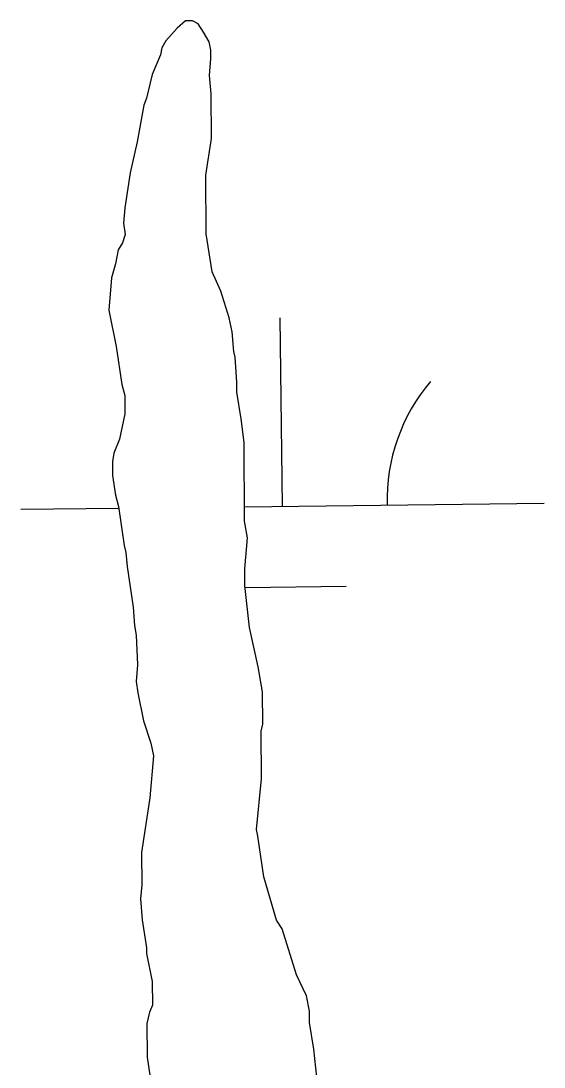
# Model space of a CAD drawing. Extents: x 3684037 to 3722149, y 433263 to 459021.
# Drawn here: x 3689711.1 to 3689811.1, y 448849.1 to 449048.9 of the extents above; entities that cross this region are included whole.
import ezdxf

# ---------------------------------------------------------------- set-up
doc = ezdxf.new("R2010")
doc.units = 0
doc.layers.add('V-TOPO-SHOR', color=7, linetype='Continuous')
doc.layers.add('V-WETL-SWMP', color=7, linetype='Continuous')

msp = doc.modelspace()

# ---------------------------------------------------------------- linework, layer by layer
at = {"layer": 'V-TOPO-SHOR'}
for p, q in [((3689742.54, 449048.94), (3689740.94, 449047.59)), ((3689743.88, 449048.95), (3689742.54, 449048.94)), ((3689744.95, 449048.42), (3689743.88, 449048.95)), ((3689746.03, 449046.82), (3689744.95, 449048.42)), ((3689740.94, 449047.59), (3689738.81, 449045.17)), ((3689747.11, 449044.95), (3689746.03, 449046.82)), ((3689738.81, 449045.17), (3689738.02, 449043.82)), ((3689747.39, 449043.35), (3689747.11, 449044.95)), ((3689737.76, 449042.48), (3689736.18, 449038.73)), ((3689738.02, 449043.82), (3689737.76, 449042.48)), ((3689747.4, 449041.74), (3689747.39, 449043.35)), ((3689747.16, 449038.53), (3689747.4, 449041.74)), ((3689736.18, 449038.73), (3689735.13, 449034.17)), ((3689747.44, 449035.05), (3689747.16, 449038.53)), ((3689735.13, 449034.17), (3689734.61, 449032.83)), ((3689747.5, 449026.48), (3689747.44, 449035.05)), ((3689734.61, 449032.83), (3689733.31, 449025.86)), ((3689746.47, 449019.51), (3689747.5, 449026.48)), ((3689733.31, 449025.86), (3689732.01, 449019.96)), ((3689732.01, 449019.96), (3689730.98, 449013.26)), ((3689746.54, 449008.27), (3689746.47, 449019.51)), ((3689730.98, 449013.26), (3689730.73, 449010.31)), ((3689730.73, 449010.31), (3689731.02, 449008.17)), ((3689731.02, 449008.17), (3689730.49, 449006.56)), ((3689747.66, 449001.05), (3689746.54, 449008.27)), ((3689730.49, 449006.56), (3689729.7, 449005.22)), ((3689729.7, 449005.22), (3689729.18, 449002.53)), ((3689729.18, 449002.53), (3689728.39, 448999.85)), ((3689749.29, 448997.31), (3689747.66, 449001.05)), ((3689728.39, 448999.85), (3689727.89, 448993.69)), ((3689750.93, 448992.23), (3689749.29, 448997.31)), ((3689727.89, 448993.69), (3689729.28, 448986.74)), ((3689751.48, 448989.56), (3689750.93, 448992.23)), ((3689751.77, 448985.81), (3689751.48, 448989.56)), ((3689729.28, 448986.74), (3689730.39, 448979.52)), ((3689752.05, 448984.74), (3689751.77, 448985.81)), ((3689752.35, 448979.92), (3689752.05, 448984.74)), ((3689730.39, 448979.52), (3689730.94, 448977.38)), ((3689752.36, 448978.05), (3689752.35, 448979.92)), ((3689753.19, 448972.97), (3689752.36, 448978.05)), ((3689730.94, 448977.38), (3689730.97, 448973.9)), ((3689730.97, 448973.9), (3689729.92, 448969.07)), ((3689753.76, 448968.42), (3689753.19, 448972.97)), ((3689729.92, 448969.07), (3689728.87, 448966.39)), ((3689753.85, 448953.42), (3689753.76, 448968.42)), ((3689728.87, 448966.39), (3689728.61, 448964.78)), ((3689728.61, 448964.78), (3689728.63, 448962.1)), ((3689728.63, 448962.1), (3689729.19, 448958.36)), ((3689729.19, 448958.36), (3689729.74, 448956.22)), ((3689729.74, 448956.22), (3689730.86, 448948.73)), ((3689754.41, 448950.22), (3689753.85, 448953.42)), ((3689753.91, 448944.32), (3689754.41, 448950.22)), ((3689730.86, 448948.73), (3689731.13, 448947.39)), ((3689731.13, 448947.39), (3689731.42, 448944.71)), ((3689731.42, 448944.71), (3689732.54, 448936.96)), ((3689753.93, 448941.11), (3689753.91, 448944.32)), ((3689754.79, 448933.08), (3689753.93, 448941.11)), ((3689732.54, 448936.96), (3689732.83, 448933.48)), ((3689732.83, 448933.48), (3689733.11, 448931.61)), ((3689756.44, 448925.6), (3689754.79, 448933.08)), ((3689733.11, 448931.61), (3689733.41, 448925.98)), ((3689733.41, 448925.98), (3689733.16, 448922.77)), ((3689757.27, 448920.78), (3689756.44, 448925.6)), ((3689733.16, 448922.77), (3689733.45, 448920.63)), ((3689733.45, 448920.63), (3689734.55, 448915.28)), ((3689757.31, 448914.62), (3689757.27, 448920.78)), ((3689734.55, 448915.28), (3689735.92, 448911.01)), ((3689757.05, 448913.28), (3689757.31, 448914.62)), ((3689757.11, 448904.18), (3689757.05, 448913.28)), ((3689735.92, 448911.01), (3689736.47, 448908.6)), ((3689736.47, 448908.6), (3689735.72, 448900.56)), ((3689756.1, 448894.53), (3689757.11, 448904.18)), ((3689735.72, 448900.56), (3689734.18, 448890.11)), ((3689756.38, 448893.2), (3689756.1, 448894.53)), ((3689757.5, 448885.44), (3689756.38, 448893.2)), ((3689734.18, 448890.11), (3689734.21, 448883.95)), ((3689759.96, 448877.15), (3689757.5, 448885.44)), ((3689734.21, 448883.95), (3689733.96, 448881.27)), ((3689733.96, 448881.27), (3689734.26, 448877.26)), ((3689734.26, 448877.26), (3689735.09, 448871.91)), ((3689761.04, 448875.55), (3689759.96, 448877.15)), ((3689763.78, 448866.74), (3689761.04, 448875.55)), ((3689735.09, 448871.91), (3689735.1, 448870.84)), ((3689735.1, 448870.84), (3689736.21, 448865.49)), ((3689765.68, 448862.73), (3689763.78, 448866.74)), ((3689736.21, 448865.49), (3689736.24, 448860.94)), ((3689766.23, 448859.79), (3689765.68, 448862.73)), ((3689736.24, 448860.94), (3689735.71, 448859.6)), ((3689735.71, 448859.6), (3689735.19, 448857.45)), ((3689766.24, 448857.65), (3689766.23, 448859.79)), ((3689735.19, 448857.45), (3689735.23, 448851.02)), ((3689767.08, 448852.57), (3689766.24, 448857.65)), ((3689767.65, 448847.21), (3689767.08, 448852.57)), ((3689735.23, 448851.02), (3689736.63, 448841.66))]:
    msp.add_line(p, q, dxfattribs=at)
at = {"layer": 'V-WETL-SWMP'}
for p, q in [((3689742.54, 449048.94), (3689740.94, 449047.59)), ((3689743.88, 449048.95), (3689742.54, 449048.94)), ((3689744.95, 449048.42), (3689743.88, 449048.95)), ((3689746.03, 449046.82), (3689744.95, 449048.42)), ((3689740.94, 449047.59), (3689738.81, 449045.17)), ((3689747.11, 449044.95), (3689746.03, 449046.82)), ((3689738.81, 449045.17), (3689738.02, 449043.82)), ((3689747.39, 449043.35), (3689747.11, 449044.95)), ((3689737.76, 449042.48), (3689736.18, 449038.73)), ((3689738.02, 449043.82), (3689737.76, 449042.48)), ((3689747.4, 449041.74), (3689747.39, 449043.35)), ((3689747.16, 449038.53), (3689747.4, 449041.74)), ((3689736.18, 449038.73), (3689735.13, 449034.17)), ((3689747.44, 449035.05), (3689747.16, 449038.53)), ((3689735.13, 449034.17), (3689734.61, 449032.83)), ((3689747.5, 449026.48), (3689747.44, 449035.05)), ((3689734.61, 449032.83), (3689733.31, 449025.86)), ((3689746.47, 449019.51), (3689747.5, 449026.48)), ((3689733.31, 449025.86), (3689732.01, 449019.96)), ((3689732.01, 449019.96), (3689730.98, 449013.26)), ((3689746.54, 449008.27), (3689746.47, 449019.51)), ((3689730.98, 449013.26), (3689730.73, 449010.31)), ((3689730.73, 449010.31), (3689731.02, 449008.17)), ((3689731.02, 449008.17), (3689730.49, 449006.56)), ((3689747.66, 449001.05), (3689746.54, 449008.27)), ((3689730.49, 449006.56), (3689729.7, 449005.22)), ((3689729.7, 449005.22), (3689729.18, 449002.53)), ((3689729.18, 449002.53), (3689728.39, 448999.85)), ((3689749.29, 448997.31), (3689747.66, 449001.05)), ((3689728.39, 448999.85), (3689727.89, 448993.69)), ((3689750.93, 448992.23), (3689749.29, 448997.31)), ((3689727.89, 448993.69), (3689729.28, 448986.74)), ((3689751.48, 448989.56), (3689750.93, 448992.23)), ((3689761.1, 448956.25), (3689760.68, 448992.25)), ((3689751.77, 448985.81), (3689751.48, 448989.56)), ((3689729.28, 448986.74), (3689730.39, 448979.52)), ((3689752.05, 448984.74), (3689751.77, 448985.81)), ((3689752.35, 448979.92), (3689752.05, 448984.74)), ((3689730.39, 448979.52), (3689730.94, 448977.38)), ((3689752.36, 448978.05), (3689752.35, 448979.92)), ((3689753.19, 448972.97), (3689752.36, 448978.05)), ((3689730.94, 448977.38), (3689730.97, 448973.9)), ((3689730.97, 448973.9), (3689729.92, 448969.07)), ((3689753.76, 448968.42), (3689753.19, 448972.97)), ((3689729.92, 448969.07), (3689728.87, 448966.39)), ((3689753.85, 448953.42), (3689753.76, 448968.42)), ((3689728.87, 448966.39), (3689728.61, 448964.78)), ((3689728.61, 448964.78), (3689728.63, 448962.1)), ((3689728.63, 448962.1), (3689729.19, 448958.36)), ((3689729.19, 448958.36), (3689729.74, 448956.22)), ((3689729.74, 448956.22), (3689730.86, 448948.73)), ((3689753.84, 448956.16), (3689811.1, 448956.83)), ((3689711.1, 448955.67), (3689729.79, 448955.88)), ((3689754.41, 448950.22), (3689753.85, 448953.42)), ((3689753.91, 448944.32), (3689754.41, 448950.22)), ((3689730.86, 448948.73), (3689731.13, 448947.39)), ((3689731.13, 448947.39), (3689731.42, 448944.71)), ((3689731.42, 448944.71), (3689732.54, 448936.96)), ((3689753.93, 448941.11), (3689753.91, 448944.32)), ((3689754.79, 448933.08), (3689753.93, 448941.11)), ((3689753.97, 448940.73), (3689773.28, 448940.96)), ((3689732.54, 448936.96), (3689732.83, 448933.48)), ((3689732.83, 448933.48), (3689733.11, 448931.61)), ((3689756.44, 448925.6), (3689754.79, 448933.08)), ((3689733.11, 448931.61), (3689733.41, 448925.98)), ((3689733.41, 448925.98), (3689733.16, 448922.77)), ((3689757.27, 448920.78), (3689756.44, 448925.6)), ((3689733.16, 448922.77), (3689733.45, 448920.63)), ((3689733.45, 448920.63), (3689734.55, 448915.28)), ((3689757.31, 448914.62), (3689757.27, 448920.78)), ((3689734.55, 448915.28), (3689735.92, 448911.01)), ((3689757.05, 448913.28), (3689757.31, 448914.62)), ((3689757.11, 448904.18), (3689757.05, 448913.28)), ((3689735.92, 448911.01), (3689736.47, 448908.6)), ((3689736.47, 448908.6), (3689735.72, 448900.56)), ((3689756.1, 448894.53), (3689757.11, 448904.18)), ((3689735.72, 448900.56), (3689734.18, 448890.11)), ((3689756.38, 448893.2), (3689756.1, 448894.53)), ((3689757.5, 448885.44), (3689756.38, 448893.2)), ((3689734.18, 448890.11), (3689734.21, 448883.95)), ((3689759.96, 448877.15), (3689757.5, 448885.44)), ((3689734.21, 448883.95), (3689733.96, 448881.27)), ((3689733.96, 448881.27), (3689734.26, 448877.26)), ((3689734.26, 448877.26), (3689735.09, 448871.91)), ((3689761.04, 448875.55), (3689759.96, 448877.15)), ((3689763.78, 448866.74), (3689761.04, 448875.55)), ((3689735.09, 448871.91), (3689735.1, 448870.84)), ((3689735.1, 448870.84), (3689736.21, 448865.49)), ((3689765.68, 448862.73), (3689763.78, 448866.74)), ((3689736.21, 448865.49), (3689736.24, 448860.94)), ((3689766.23, 448859.79), (3689765.68, 448862.73)), ((3689736.24, 448860.94), (3689735.71, 448859.6)), ((3689735.71, 448859.6), (3689735.19, 448857.45)), ((3689766.24, 448857.65), (3689766.23, 448859.79)), ((3689735.19, 448857.45), (3689735.23, 448851.02)), ((3689767.08, 448852.57), (3689766.24, 448857.65)), ((3689767.65, 448847.21), (3689767.08, 448852.57)), ((3689735.23, 448851.02), (3689736.63, 448841.66))]:
    msp.add_line(p, q, dxfattribs=at)
msp.add_arc((3689816.33, 448957.37), 35.25, 139.8949, 181.4385, dxfattribs=at)

doc.saveas('drawing.dxf')
